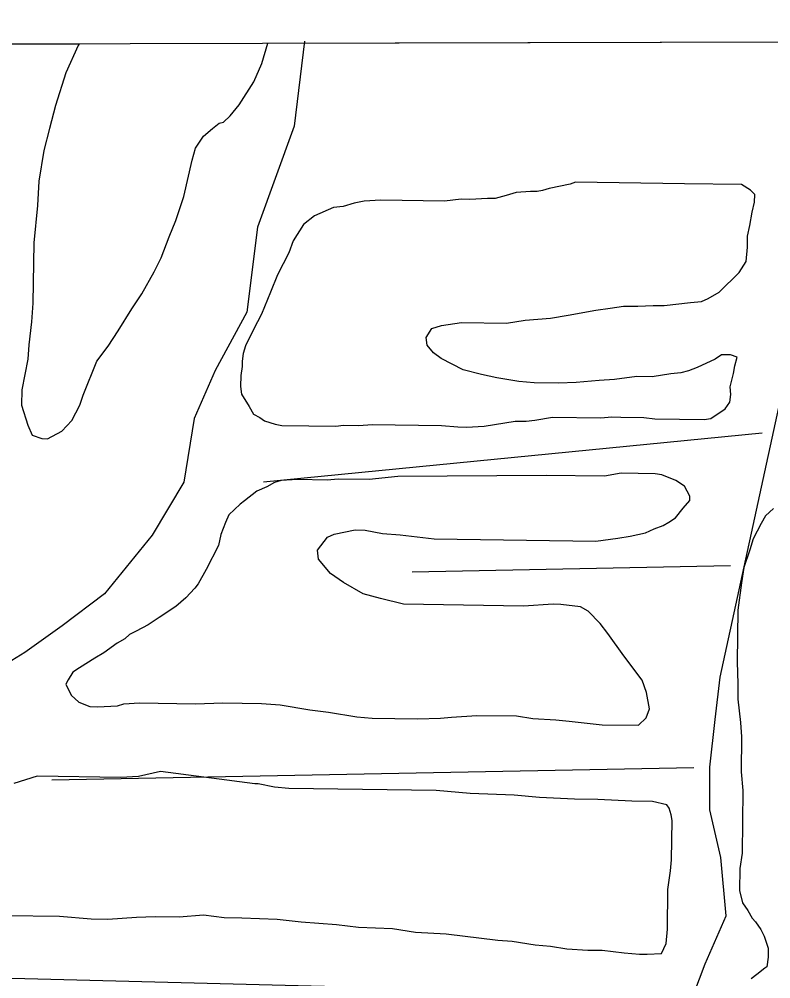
# Model space of a CAD drawing. Extents: x 3355677 to 3393573, y 612928 to 638357.
# Drawn here: x 3381930 to 3382679, y 635622 to 636579 of the extents above; entities that cross this region are included whole.
import ezdxf

# ---------------------------------------------------------------- set-up
doc = ezdxf.new("R2010")
doc.units = 0
for name, color, linetype in [('V-GRID-FRAM', 7, 'Continuous'), ('V-SITE-VEGE', 7, 'Continuous'), ('V-TOPO-SHOR', 7, 'Continuous')]:
    doc.layers.add(name, color=color, linetype=linetype)

msp = doc.modelspace()

# ---------------------------------------------------------------- linework, layer by layer
at = {"layer": 'V-GRID-FRAM'}
msp.add_lwpolyline([(3359767.89, 636495.86), (3391341.63, 636578.52), (3391397.17, 618394.77), (3359807.56, 618312.07), (3359767.89, 636495.86)], dxfattribs=at)
at = {"layer": 'V-SITE-VEGE'}
for p, q in [((3382177.78, 636554.53), (3382837.69, 636556.25)), ((3378773.47, 636545.61), (3381989.62, 636554.03)), ((3381988.91, 636552.43), (3381976.46, 636525.2)), ((3381989.62, 636554.03), (3381988.91, 636552.43)), ((3382171.75, 636534.49), (3382177.78, 636554.53)), ((3382163.82, 636515.96), (3382171.75, 636534.49)), ((3381976.46, 636525.2), (3381966.13, 636492.45)), ((3382149.24, 636493.15), (3382163.82, 636515.96)), ((3381966.13, 636492.45), (3381960.33, 636469.51)), ((3382140.32, 636482.31), (3382149.24, 636493.15)), ((3382133.64, 636475.83), (3382140.32, 636482.31)), ((3381960.33, 636469.51), (3381954.54, 636447.66)), ((3382113.71, 636461.86), (3382122.59, 636469.41)), ((3382122.59, 636469.41), (3382129.25, 636474.79)), ((3382129.25, 636474.79), (3382133.64, 636475.83)), ((3382105.87, 636449.91), (3382113.71, 636461.86)), ((3382102.41, 636437.89), (3382105.87, 636449.91)), ((3381954.54, 636447.66), (3381949.72, 636417.03)), ((3382094.23, 636401.83), (3382102.41, 636437.89)), ((3381949.72, 636417.03), (3381948.28, 636392.93)), ((3382479.23, 636413.92), (3382458.34, 636409.83)), ((3382484.74, 636416.04), (3382479.23, 636413.92)), ((3382593.26, 636414.5), (3382484.74, 636416.04)), ((3382650.26, 636413.7), (3382593.26, 636414.5)), ((3382658.95, 636408.09), (3382650.26, 636413.7)), ((3382086.21, 636377.82), (3382094.23, 636401.83)), ((3382415.48, 636402.77), (3382404.47, 636399.63)), ((3382425.39, 636405.92), (3382415.48, 636402.77)), ((3382439.66, 636406.81), (3382425.39, 636405.92)), ((3382446.23, 636406.72), (3382439.66, 636406.81)), ((3382451.73, 636407.73), (3382446.23, 636406.72)), ((3382458.34, 636409.83), (3382451.73, 636407.73)), ((3382663.28, 636403.65), (3382658.95, 636408.09)), ((3382663.17, 636395.97), (3382663.28, 636403.65)), ((3381948.28, 636392.93), (3381944.46, 636355.71)), ((3382264.07, 636395.04), (3382253.06, 636391.91)), ((3382273.96, 636397.1), (3382264.07, 636395.04)), ((3382290.42, 636397.96), (3382273.96, 636397.1)), ((3382354, 636397.06), (3382290.42, 636397.96)), ((3382370.48, 636399.02), (3382354, 636397.06)), ((3382379.25, 636398.89), (3382370.48, 636399.02)), ((3382396.8, 636399.74), (3382379.25, 636398.89)), ((3382404.47, 636399.63), (3382396.8, 636399.74)), ((3382660.83, 636386.14), (3382663.17, 636395.97)), ((3382243.18, 636390.95), (3382224.42, 636382.45)), ((3382253.06, 636391.91), (3382243.18, 636390.95)), ((3382658.46, 636373.02), (3382660.83, 636386.14)), ((3382079.4, 636361.48), (3382086.21, 636377.82)), ((3382213.33, 636373.83), (3382203.23, 636357.53)), ((3382224.42, 636382.45), (3382213.33, 636373.83)), ((3382656.11, 636362.08), (3382658.46, 636373.02)), ((3381944.46, 636355.71), (3381943.61, 636295.42)), ((3382071.43, 636340.76), (3382079.4, 636361.48)), ((3382203.23, 636357.53), (3382198.68, 636345.53)), ((3382655.95, 636351.12), (3382656.11, 636362.08)), ((3382198.68, 636345.53), (3382187.41, 636323.77)), ((3382654.66, 636336.89), (3382655.95, 636351.12)), ((3382064.65, 636326.6), (3382071.43, 636340.76)), ((3382647.92, 636326.02), (3382654.66, 636336.89)), ((3382052.28, 636304.85), (3382064.65, 636326.6)), ((3382627.92, 636306.56), (3382647.92, 636326.02)), ((3382187.41, 636323.77), (3382180.58, 636306.32)), ((3382180.58, 636306.32), (3382171.5, 636284.52)), ((3382616.86, 636300.15), (3382627.92, 636306.56)), ((3382042.2, 636289.64), (3382052.28, 636304.85)), ((3382599.26, 636296.01), (3382610.24, 636296.95)), ((3382610.24, 636296.95), (3382616.86, 636300.15)), ((3381943.61, 636295.42), (3381942.25, 636276.8)), ((3382028.74, 636267.9), (3382042.2, 636289.64)), ((3382477.38, 636283.48), (3382504.87, 636288.58)), ((3382504.87, 636288.58), (3382519.15, 636290.56)), ((3382519.15, 636290.56), (3382532.33, 636292.57)), ((3382532.33, 636292.57), (3382546.58, 636292.37)), ((3382546.58, 636292.37), (3382561.94, 636293.25)), ((3382561.94, 636293.25), (3382572.9, 636293.09)), ((3382572.9, 636293.09), (3382599.26, 636296.01)), ((3382171.5, 636284.52), (3382163.62, 636269.28)), ((3382415.87, 636275.58), (3382434.56, 636278.61)), ((3382434.56, 636278.61), (3382459.8, 636280.44)), ((3382459.8, 636280.44), (3382477.38, 636283.48)), ((3381942.25, 636276.8), (3381939.73, 636253.81)), ((3382018.66, 636252.7), (3382028.74, 636267.9)), ((3382163.62, 636269.28), (3382155.71, 636252.95)), ((3382335.64, 636261.37), (3382341.24, 636270.06)), ((3382341.24, 636270.06), (3382351.15, 636273.21)), ((3382351.15, 636273.21), (3382370.93, 636276.22)), ((3382370.93, 636276.22), (3382415.87, 636275.58)), ((3382336.62, 636253.68), (3382335.64, 636261.37)), ((3381939.73, 636253.81), (3381938.43, 636239.58)), ((3382007.48, 636237.5), (3382018.66, 636252.7)), ((3382155.71, 636252.95), (3382153.41, 636245.31)), ((3382343.09, 636245.91), (3382336.62, 636253.68)), ((3381938.43, 636239.58), (3381932.52, 636208.96)), ((3382153.41, 636245.31), (3382152.2, 636237.65)), ((3382350.69, 636240.32), (3382343.09, 636245.91)), ((3382372.46, 636229.05), (3382350.69, 636240.32)), ((3382623.68, 636239.75), (3382606.02, 636231.23)), ((3382630.32, 636244.04), (3382623.68, 636239.75)), ((3382639.09, 636243.92), (3382630.32, 636244.04)), ((3382645.63, 636241.63), (3382639.09, 636243.92)), ((3382643.32, 636232.89), (3382645.63, 636241.63)), ((3381993.84, 636203.71), (3382007.48, 636237.5)), ((3382152.12, 636232.17), (3382150.91, 636223.41)), ((3382152.2, 636237.65), (3382152.12, 636232.17)), ((3382606.02, 636231.23), (3382597.2, 636228.06)), ((3382642.11, 636225.23), (3382643.32, 636232.89)), ((3382150.91, 636223.41), (3382150.75, 636212.45)), ((3382391.03, 636224.4), (3382372.46, 636229.05)), ((3382406.33, 636220.9), (3382391.03, 636224.4)), ((3382428.2, 636217.3), (3382406.33, 636220.9)), ((3382545.59, 636222.21), (3382523.62, 636219.23)), ((3382560.93, 636222), (3382545.59, 636222.21)), ((3382579.62, 636225.02), (3382560.93, 636222)), ((3382589.5, 636225.98), (3382579.62, 636225.02)), ((3382597.2, 636228.06), (3382589.5, 636225.98)), ((3382638.64, 636212.13), (3382642.11, 636225.23)), ((3382150.75, 636212.45), (3382151.74, 636204.76)), ((3382443.54, 636215.98), (3382428.2, 636217.3)), ((3382467.65, 636215.64), (3382443.54, 636215.98)), ((3382485.2, 636216.49), (3382467.65, 636215.64)), ((3382508.26, 636218.35), (3382485.2, 636216.49)), ((3382523.62, 636219.23), (3382508.26, 636218.35)), ((3382639.62, 636204.44), (3382638.64, 636212.13)), ((3381932.52, 636208.96), (3381932.3, 636193.62)), ((3381990.41, 636193.89), (3381993.84, 636203.71)), ((3382151.74, 636204.76), (3382159.24, 636192.6)), ((3382638.42, 636196.78), (3382639.62, 636204.44)), ((3381932.3, 636193.62), (3381938.6, 636173.79)), ((3381982.52, 636178.65), (3381990.41, 636193.89)), ((3382159.24, 636192.6), (3382163.51, 636184.86)), ((3382633.94, 636190.27), (3382638.42, 636196.78)), ((3382163.51, 636184.86), (3382170.05, 636181.48)), ((3382444.1, 636178.7), (3382461.69, 636181.74)), ((3382461.69, 636181.74), (3382509.92, 636181.06)), ((3382509.92, 636181.06), (3382520.9, 636182)), ((3382520.9, 636182), (3382529.67, 636181.87)), ((3382529.67, 636181.87), (3382552.69, 636181.55)), ((3382619.55, 636180.6), (3382633.94, 636190.27)), ((3381938.6, 636173.79), (3381942.84, 636163.86)), ((3381972.5, 636167.83), (3381982.52, 636178.65)), ((3382170.05, 636181.48), (3382174.38, 636178.13)), ((3382174.38, 636178.13), (3382185.3, 636174.69)), ((3382185.3, 636174.69), (3382191.86, 636173.5)), ((3382191.86, 636173.5), (3382245.57, 636172.74)), ((3382245.57, 636172.74), (3382253.26, 636173.73)), ((3382253.26, 636173.73), (3382268.61, 636173.51)), ((3382268.61, 636173.51), (3382281.78, 636174.42)), ((3382281.78, 636174.42), (3382350.84, 636173.44)), ((3382350.84, 636173.44), (3382367.26, 636172.11)), ((3382367.26, 636172.11), (3382376.03, 636171.98)), ((3382376.03, 636171.98), (3382393.59, 636172.84)), ((3382393.59, 636172.84), (3382424.36, 636177.88)), ((3382424.36, 636177.88), (3382435.32, 636177.73)), ((3382435.32, 636177.73), (3382444.1, 636178.7)), ((3382552.69, 636181.55), (3382563.63, 636180.3)), ((3382563.63, 636180.3), (3382612.96, 636179.6)), ((3382612.96, 636179.6), (3382619.55, 636180.6)), ((3381942.84, 636163.86), (3381952.66, 636160.44)), ((3381958.14, 636160.36), (3381972.5, 636167.83)), ((3381952.66, 636160.44), (3381958.14, 636160.36)), ((3382529.97, 636125.95), (3382513.48, 636122.9)), ((3382563.95, 636125.47), (3382529.97, 636125.95)), ((3382570.52, 636124.28), (3382563.95, 636125.47)), ((3382584.69, 636118.6), (3382570.52, 636124.28)), ((3382184.48, 636116.59), (3382176.74, 636112.32)), ((3382191.08, 636118.69), (3382184.48, 636116.59)), ((3382207.54, 636119.55), (3382191.08, 636118.69)), ((3382237.14, 636119.13), (3382207.54, 636119.55)), ((3382248.12, 636120.07), (3382237.14, 636119.13)), ((3382278.81, 636119.64), (3382248.12, 636120.07)), ((3382307.36, 636122.53), (3382278.81, 636119.64)), ((3382455.39, 636123.72), (3382307.36, 636122.53)), ((3382513.48, 636122.9), (3382455.39, 636123.72)), ((3382593.38, 636112.99), (3382584.69, 636118.6)), ((3382166.81, 636108.07), (3382154.62, 636098.37)), ((3382176.74, 636112.32), (3382166.81, 636108.07)), ((3382598.72, 636103.05), (3382593.38, 636112.99)), ((3382154.62, 636098.37), (3382150.19, 636095.15)), ((3382591.97, 636091.09), (3382598.66, 636098.67)), ((3382598.66, 636098.67), (3382598.72, 636103.05)), ((3382150.19, 636095.15), (3382139.07, 636084.34)), ((3382584.16, 636081.33), (3382591.97, 636091.09)), ((3382681.87, 636090.91), (3382674.09, 636083.35)), ((3382135.67, 636076.71), (3382131.12, 636064.72)), ((3382139.07, 636084.34), (3382135.67, 636076.71)), ((3382571.99, 636073.83), (3382577.52, 636077.04)), ((3382577.52, 636077.04), (3382584.16, 636081.33)), ((3382674.09, 636083.35), (3382669.6, 636075.74)), ((3382244.05, 636065.31), (3382264.94, 636069.4)), ((3382264.94, 636069.4), (3382274.81, 636069.26)), ((3382274.81, 636069.26), (3382292.3, 636065.73)), ((3382554.35, 636066.4), (3382563.18, 636070.66)), ((3382563.18, 636070.66), (3382571.99, 636073.83)), ((3382669.6, 636075.74), (3382661.71, 636060.5)), ((3382131.12, 636064.72), (3382128.77, 636053.79)), ((3382227.38, 636049.1), (3382237.43, 636062.12)), ((3382237.43, 636062.12), (3382244.05, 636065.31)), ((3382292.3, 636065.73), (3382309.82, 636064.38)), ((3382309.82, 636064.38), (3382343.76, 636060.61)), ((3382343.76, 636060.61), (3382504.89, 636058.33)), ((3382504.89, 636058.33), (3382526.87, 636061.31)), ((3382526.87, 636061.31), (3382538.95, 636063.33)), ((3382538.95, 636063.33), (3382554.35, 636066.4)), ((3382661.71, 636060.5), (3382658.26, 636049.58)), ((3382128.77, 636053.79), (3382116.37, 636029.84)), ((3382228.35, 636040.32), (3382227.38, 636049.1)), ((3382658.26, 636049.58), (3382652.54, 636032.12)), ((3382240.21, 636025.9), (3382228.35, 636040.32)), ((3382116.37, 636029.84), (3382108.5, 636015.7)), ((3382652.54, 636032.12), (3382650.12, 636016.81)), ((3382253.23, 636016.94), (3382240.21, 636025.9)), ((3382105.14, 636011.36), (3382096.24, 636001.62)), ((3382108.5, 636015.7), (3382105.14, 636011.36)), ((3382272.81, 636005.7), (3382253.23, 636016.94)), ((3382650.12, 636016.81), (3382646.45, 635989.45)), ((3382096.24, 636001.62), (3382086.25, 635992.99)), ((3382290.29, 636001.07), (3382272.81, 636005.7)), ((3382313.23, 635995.26), (3382290.29, 636001.07)), ((3382086.25, 635992.99), (3382069.65, 635982.26)), ((3382432.71, 635993.57), (3382313.23, 635995.26)), ((3382462.34, 635995.34), (3382432.71, 635993.57)), ((3382470.01, 635995.23), (3382462.34, 635995.34)), ((3382489.71, 635992.77), (3382470.01, 635995.23)), ((3382497.32, 635988.27), (3382489.71, 635992.77)), ((3382069.65, 635982.26), (3382058.58, 635974.74)), ((3382509.21, 635976.04), (3382497.32, 635988.27)), ((3382646.45, 635989.45), (3382645.72, 635937.93)), ((3382058.58, 635974.74), (3382046.43, 635968.34)), ((3382516.75, 635966.07), (3382509.21, 635976.04)), ((3382039.8, 635965.14), (3382035.36, 635960.82)), ((3382046.43, 635968.34), (3382039.8, 635965.14)), ((3382532.88, 635943.91), (3382516.75, 635966.07)), ((3382027.62, 635956.55), (3382014.33, 635946.86)), ((3382035.36, 635960.82), (3382027.62, 635956.55)), ((3382014.33, 635946.86), (3382005.48, 635941.51)), ((3382551.17, 635919.53), (3382532.88, 635943.91)), ((3382005.48, 635941.51), (3381990, 635931.86)), ((3382645.72, 635937.93), (3382646.51, 635915.99)), ((3381983.36, 635927.57), (3381978.86, 635919.96)), ((3381990, 635931.86), (3381983.36, 635927.57)), ((3381978.86, 635919.96), (3381976.61, 635915.6)), ((3381976.61, 635915.6), (3381981.94, 635904.56)), ((3382555.39, 635907.41), (3382551.17, 635919.53)), ((3382646.51, 635915.99), (3382646.29, 635900.64)), ((3381981.94, 635904.56), (3381989.51, 635897.88)), ((3382558.44, 635890.92), (3382555.39, 635907.41)), ((3381989.51, 635897.88), (3382000.41, 635893.34)), ((3382027.83, 635894.05), (3382034.44, 635896.15)), ((3382034.44, 635896.15), (3382049.8, 635897.03)), ((3382049.8, 635897.03), (3382105.71, 635896.23)), ((3382105.71, 635896.23), (3382133.13, 635896.94)), ((3382133.13, 635896.94), (3382171.49, 635896.4)), ((3382171.49, 635896.4), (3382190.11, 635895.04)), ((3382190.11, 635895.04), (3382219.65, 635890.24)), ((3382646.29, 635900.64), (3382649.25, 635877.58)), ((3382000.41, 635893.34), (3382008.09, 635893.23)), ((3382008.09, 635893.23), (3382027.83, 635894.05)), ((3382219.65, 635890.24), (3382238.25, 635887.78)), ((3382238.25, 635887.78), (3382266.69, 635882.99)), ((3382555.03, 635882.2), (3382558.44, 635890.92)), ((3382266.69, 635882.99), (3382282.02, 635881.68)), ((3382282.02, 635881.68), (3382326.96, 635881.04)), ((3382326.96, 635881.04), (3382350, 635881.81)), ((3382350, 635881.81), (3382360.98, 635882.75)), ((3382360.98, 635882.75), (3382386.22, 635884.59)), ((3382386.22, 635884.59), (3382425.68, 635884.03)), ((3382425.68, 635884.03), (3382442.09, 635881.61)), ((3382442.09, 635881.61), (3382465.1, 635880.19)), ((3382465.1, 635880.19), (3382478.23, 635878.9)), ((3382478.23, 635878.9), (3382511.07, 635875.15)), ((3382547.25, 635874.64), (3382555.03, 635882.2)), ((3382649.25, 635877.58), (3382650.15, 635863.31)), ((3382511.07, 635875.15), (3382547.25, 635874.64)), ((3382650.15, 635863.31), (3382649.65, 635828.23)), ((3382070.77, 635828.75), (3382048.76, 635823.58)), ((3382164.88, 635816.45), (3382070.77, 635828.75)), ((3382649.65, 635828.23), (3382651.58, 635809.57)), ((3381947.9, 635823.91), (3381924.77, 635816.57)), ((3382031.21, 635822.73), (3381947.9, 635823.91)), ((3382048.76, 635823.58), (3382031.21, 635822.73)), ((3382168.17, 635816.41), (3382164.88, 635816.45)), ((3382184.57, 635812.89), (3382168.17, 635816.41)), ((3382198.8, 635811.59), (3382184.57, 635812.89)), ((3382345.69, 635809.51), (3382198.8, 635811.59)), ((3382379.64, 635806.84), (3382345.69, 635809.51)), ((3382651.58, 635809.57), (3382650.69, 635747.09)), ((3382423.47, 635805.12), (3382379.64, 635806.84)), ((3382448.65, 635802.57), (3382423.47, 635805.12)), ((3382483.71, 635800.98), (3382448.65, 635802.57)), ((3382506.73, 635800.65), (3382483.71, 635800.98)), ((3382540.7, 635799.08), (3382506.73, 635800.65)), ((3382561.52, 635798.78), (3382540.7, 635799.08)), ((3382575.73, 635795.29), (3382561.52, 635798.78)), ((3382577.87, 635791.97), (3382575.73, 635795.29)), ((3382579.97, 635785.36), (3382577.87, 635791.97)), ((3382580.99, 635779.87), (3382579.97, 635785.36)), ((3382580.43, 635740.41), (3382580.99, 635779.87)), ((3382650.69, 635747.09), (3382648.28, 635731.77)), ((3382579.18, 635729.46), (3382580.43, 635740.41)), ((3382576.72, 635710.86), (3382579.18, 635729.46)), ((3382648.28, 635731.77), (3382647.98, 635709.85)), ((3382576.17, 635671.39), (3382576.72, 635710.86)), ((3382647.98, 635709.85), (3382651.09, 635697.75)), ((3382651.09, 635697.75), (3382656.46, 635689.99)), ((3381917.43, 635685.1), (3381970.05, 635684.36)), ((3381970.05, 635684.36), (3382001.8, 635681.71)), ((3382089.54, 635683.76), (3382113.69, 635685.61)), ((3382113.69, 635685.61), (3382134.49, 635683.13)), ((3382656.46, 635689.99), (3382660.74, 635682.26)), ((3382001.8, 635681.71), (3382018.25, 635681.48)), ((3382018.25, 635681.48), (3382046.78, 635683.27)), ((3382046.78, 635683.27), (3382065.43, 635684.1)), ((3382065.43, 635684.1), (3382089.54, 635683.76)), ((3382134.49, 635683.13), (3382152.02, 635682.88)), ((3382152.02, 635682.88), (3382187.09, 635681.29)), ((3382187.09, 635681.29), (3382211.17, 635678.75)), ((3382211.17, 635678.75), (3382246.22, 635676.07)), ((3382246.22, 635676.07), (3382268.11, 635673.56)), ((3382660.74, 635682.26), (3382663.98, 635678.92)), ((3382663.98, 635678.92), (3382669.36, 635671.17)), ((3382268.11, 635673.56), (3382302.08, 635671.98)), ((3382302.08, 635671.98), (3382325.05, 635668.37)), ((3382325.05, 635668.37), (3382355.73, 635666.84)), ((3382355.73, 635666.84), (3382407.17, 635660.63)), ((3382574.87, 635657.16), (3382576.17, 635671.39)), ((3382669.36, 635671.17), (3382672.55, 635664.55)), ((3382407.17, 635660.63), (3382421.4, 635659.33)), ((3382421.4, 635659.33), (3382444.38, 635655.72)), ((3382444.38, 635655.72), (3382459.71, 635654.4)), ((3382570.34, 635647.36), (3382574.87, 635657.16)), ((3382672.55, 635664.55), (3382676.77, 635652.43)), ((3382459.71, 635654.4), (3382476.12, 635651.98)), ((3382476.12, 635651.98), (3382496.93, 635650.59)), ((3382496.93, 635650.59), (3382511.18, 635650.39)), ((3382511.18, 635650.39), (3382533.07, 635647.88)), ((3382533.07, 635647.88), (3382548.41, 635646.57)), ((3382548.41, 635646.57), (3382556.08, 635646.46)), ((3382556.08, 635646.46), (3382570.34, 635647.36)), ((3382676.77, 635652.43), (3382676.64, 635643.66)), ((3382676.64, 635643.66), (3382675.41, 635633.81)), ((3382673.2, 635632.74), (3382665.43, 635626.28)), ((3382675.41, 635633.81), (3382673.2, 635632.74)), ((3382665.43, 635626.28), (3382659.89, 635621.97))]:
    msp.add_line(p, q, dxfattribs=at)
at = {"layer": 'V-TOPO-SHOR'}
for p, q in [((3382173.38, 636117.31), (3382670.6, 636166.23)), ((3382321.76, 636027.75), (3382639.2, 636033.87)), ((3381962.53, 635820.47), (3382602.69, 635832.72))]:
    msp.add_line(p, q, dxfattribs=at)
for points in [[(3382214.56, 636556.55), (3382204.2, 636471.87), (3382167.43, 636371.25), (3382157.07, 636286.57), (3382125.48, 636228.29), (3382104.44, 636180.62), (3382094.02, 636117.1), (3382062.42, 636064.11), (3382014.95, 636005.78), (3381972.71, 635973.93), (3381935.74, 635947.38), (3381909.33, 635931.44)], [(3382598.02, 635594.62), (3382613.78, 635636.99), (3382634.82, 635684.67), (3382629.38, 635742.85), (3382618.67, 635790.44), (3382618.56, 635832.77), (3382623.73, 635880.4), (3382628.91, 635922.74), (3382764.83, 636547.41)], [(3381909.33, 635931.44), (3381872.45, 635873.14), (3381851.42, 635820.18), (3381846.23, 635783.13), (3381841.03, 635746.08), (3381851.75, 635693.2), (3381857.14, 635656.18), (3381857.22, 635624.43), (3382597.99, 635605.21)]]:
    msp.add_lwpolyline(points, dxfattribs=at)

doc.saveas('drawing.dxf')
